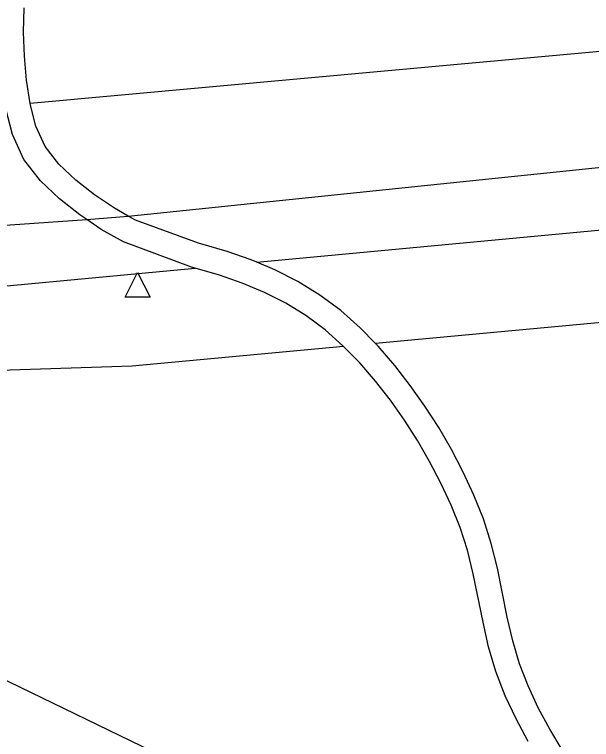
# Model space of a CAD drawing. Extents: x 126000 to 131009, y 393000 to 395500.
# Drawn here: x 127418.36 to 127441.57, y 394640.1 to 394669.3 of the extents above; entities that cross this region are included whole.
import ezdxf

# ---------------------------------------------------------------- set-up
doc = ezdxf.new("R2010")
doc.units = 0
for name, color, linetype in [('gg-afsc-draadraster', 7, 'Continuous'), ('gg-afsc-faunaraster', 7, 'Continuous'), ('gg-knt-onverhard', 7, 'Continuous'), ('gt-grn-groengrens', 7, 'Continuous'), ('gt-grn-weggrens', 7, 'Continuous'), ('gt-symb-waterafsluiter', 7, 'Continuous')]:
    doc.layers.add(name, color=color, linetype=linetype)

# ---------------------------------------------------------------- blocks, each defined once
blk = doc.blocks.new('gt0-WAFSL')
at = {"layer": 'gt-symb-waterafsluiter'}
for p, q in [((-0.5, -0.333), (0, 0.667)), ((0, 0.667), (0.5, -0.333)), ((0.5, -0.333), (-0.5, -0.333))]:
    blk.add_line(p, q, dxfattribs=at)

msp = doc.modelspace()

# ---------------------------------------------------------------- linework, layer by layer
at = {"layer": 'gg-afsc-draadraster'}
msp.add_lwpolyline([(127654.156, 394687.436), (127652.28, 394687.035), (127418.985, 394665.716)], dxfattribs=at)
at = {"layer": 'gg-afsc-faunaraster'}
msp.add_line((127537.5, 394665.759), (127432.882, 394656.052), dxfattribs=at)
msp.add_lwpolyline([(127431.599, 394655.933), (127423.088, 394655.143), (127402.59, 394654.463)], dxfattribs=at)
at = {"layer": 'gg-knt-onverhard'}
for points in [[(127428.107, 394659.322), (127547.516, 394670.548), (127651.633, 394679.701), (127714.412, 394685.415), (127764.457, 394689.673), (127835.992, 394696.528), (127879.477, 394700.8), (127914.733, 394703.793), (127964.788, 394708.413), (127994.445, 394710.572), (128018.101, 394714.012), (128037.107, 394715.041), (128095.147, 394719.634), (128135.297, 394722.62), (128140.756, 394722.948), (128145.282, 394723.901)], [(127422.928, 394661.181), (127546.819, 394674.017), (127652.398, 394683.835), (127654.156, 394687.436)], [(127418.985, 394665.716), (127418.836, 394666.654), (127418.751, 394667.619), (127418.722, 394668.591), (127418.74, 394669.569)], [(127421.26, 394661.04), (127420.986, 394661.226), (127420.171, 394661.872), (127419.398, 394662.598), (127418.725, 394663.465), (127418.268, 394664.47), (127418.007, 394665.505), (127417.988, 394665.624)], [(127422.928, 394661.181), (127422.373, 394661.494), (127421.578, 394662.033), (127420.825, 394662.63), (127420.14, 394663.273), (127419.587, 394663.986), (127419.215, 394664.802), (127418.987, 394665.706), (127418.985, 394665.716)], [(127402.34, 394664.516), (127403.005, 394660.328), (127405.388, 394658.539), (127408.461, 394657.475), (127425.62, 394659.088)], [(127405.925, 394664.522), (127408.315, 394662.086), (127411.81, 394660.389), (127421.26, 394661.04)], [(127428.107, 394659.322), (127427.881, 394659.418), (127426.909, 394659.757), (127425.759, 394660.089), (127423.226, 394661.013), (127422.928, 394661.181)], [(127425.62, 394659.088), (127425.482, 394659.128), (127422.735, 394660.142), (127421.845, 394660.643), (127421.26, 394661.04)], [(127431.599, 394655.933), (127431.571, 394655.961), (127430.85, 394656.597), (127430.084, 394657.172), (127429.27, 394657.674), (127428.412, 394658.107), (127427.521, 394658.484), (127426.605, 394658.804), (127425.62, 394659.088)], [(127432.882, 394656.052), (127432.26, 394656.687), (127431.482, 394657.374), (127430.647, 394657.999), (127429.759, 394658.547), (127428.832, 394659.015), (127428.107, 394659.322)], [(127439.024, 394640.03), (127438.537, 394640.934), (127438.098, 394641.868), (127437.725, 394642.837), (127437.435, 394643.832), (127437.208, 394644.828), (127436.812, 394646.782), (127436.579, 394647.727), (127436.283, 394648.645), (127435.92, 394649.544), (127435.51, 394650.429), (127435.059, 394651.296), (127434.57, 394652.142), (127434.042, 394652.965), (127433.479, 394653.765), (127432.882, 394654.536), (127432.248, 394655.271), (127431.599, 394655.933)], [(127440.398, 394639.693), (127439.892, 394640.527), (127439.43, 394641.384), (127439.019, 394642.26), (127438.674, 394643.158), (127438.403, 394644.083), (127438.186, 394645.037), (127437.788, 394647.003), (127437.542, 394648), (127437.224, 394648.986), (127436.838, 394649.941), (127436.408, 394650.87), (127435.936, 394651.778), (127435.424, 394652.663), (127434.872, 394653.523), (127434.283, 394654.359), (127433.656, 394655.169), (127432.984, 394655.948), (127432.882, 394656.052)]]:
    msp.add_lwpolyline(points, dxfattribs=at)
at = {"layer": 'gt-grn-groengrens'}
msp.add_line((127412.716, 394645.052), (127473.945, 394615.396), dxfattribs=at)
at = {"layer": 'gt-grn-weggrens'}
msp.add_line((127421.26, 394661.04), (127422.928, 394661.181), dxfattribs=at)

# ---------------------------------------------------------------- block references
at = {"layer": 'gt-symb-waterafsluiter'}
msp.add_blockref('gt0-WAFSL', (127423.31, 394658.247), dxfattribs=at)

doc.saveas('drawing.dxf')
